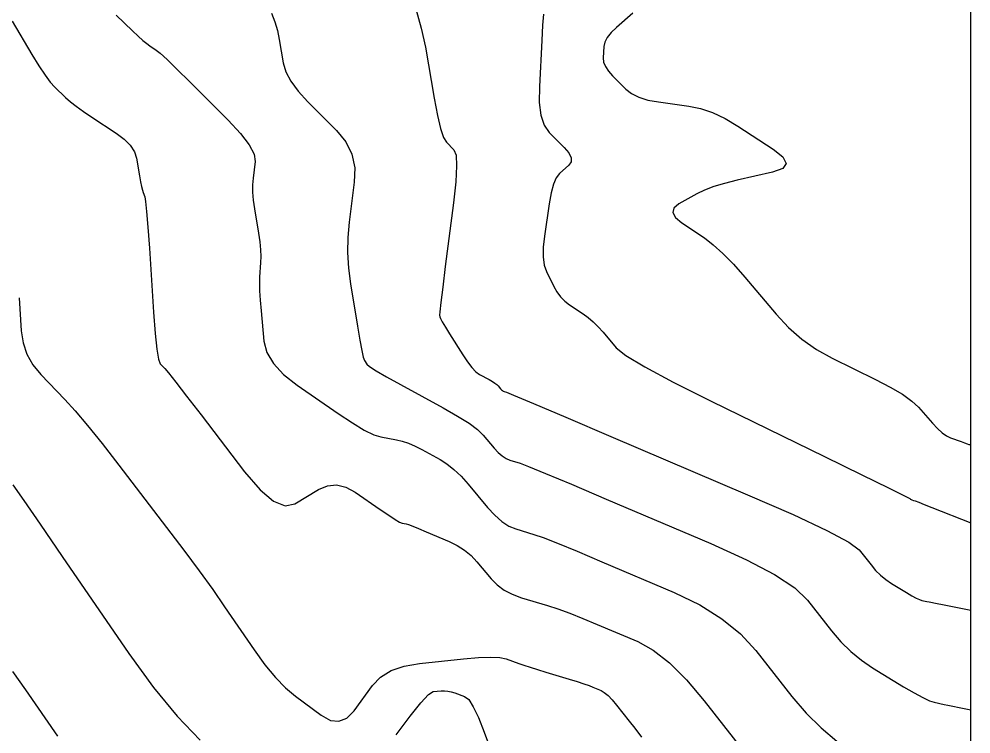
# Model space of a CAD drawing. Extents: x 2082232 to 2083549, y 592624 to 593832.
# Drawn here: x 2083488.5 to 2083549.1, y 593338.5 to 593384 of the extents above; entities that cross this region are included whole.
import ezdxf

# ---------------------------------------------------------------- set-up
doc = ezdxf.new("R2010")
doc.units = 0
for name, color, linetype in [('DT_X_Contour_Major', 7, 'Continuous'), ('DT_X_Contour_Minor', 7, 'Continuous'), ('DT_X_TIN_Hull', 7, 'Continuous')]:
    doc.layers.add(name, color=color, linetype=linetype)

msp = doc.modelspace()

# ---------------------------------------------------------------- linework, layer by layer
at = {"layer": 'DT_X_Contour_Major'}
for points in [[(2083504.553, 593384.403), (2083504.759, 593383.843), (2083504.921, 593383.284), (2083505.039, 593382.725), (2083505.296, 593381.238), (2083505.465, 593380.663), (2083505.783, 593380.057), (2083506.248, 593379.419), (2083506.861, 593378.748), (2083508.692, 593376.917), (2083509.278, 593376.197), (2083509.661, 593375.409), (2083509.842, 593374.553), (2083509.82, 593373.63), (2083509.493, 593371.079), (2083509.406, 593370.116), (2083509.391, 593369.141), (2083509.448, 593368.152), (2083509.577, 593367.15), (2083510.017, 593364.463), (2083510.168, 593363.57), (2083510.292, 593362.906), (2083510.389, 593362.472), (2083510.459, 593362.267), (2083510.608, 593362.026), (2083510.784, 593361.878), (2083511.201, 593361.614), (2083511.858, 593361.233), (2083512.755, 593360.737), (2083515.468, 593359.257), (2083516.391, 593358.733), (2083517.124, 593358.269), (2083517.668, 593357.866), (2083518.023, 593357.524), (2083518.717, 593356.692), (2083518.975, 593356.41), (2083519.229, 593356.188), (2083519.479, 593356.025), (2083519.724, 593355.921), (2083520.374, 593355.725), (2083520.899, 593355.527), (2083521.988, 593355.081), (2083523.641, 593354.387), (2083525.858, 593353.445), (2083532.522, 593350.602), (2083534.78, 593349.577), (2083536.557, 593348.636), (2083537.853, 593347.778), (2083538.666, 593347.004), (2083540.195, 593345.05), (2083540.788, 593344.353), (2083541.422, 593343.727), (2083542.097, 593343.171), (2083542.813, 593342.687), (2083544.776, 593341.49), (2083545.45, 593341.092), (2083546, 593340.793), (2083546.426, 593340.594), (2083546.728, 593340.495), (2083547.368, 593340.366), (2083547.601, 593340.318), (2083547.82, 593340.274), (2083548.024, 593340.232), (2083548.215, 593340.194), (2083549.073, 593340.02)], [(2083488.063, 593342.455), (2083488.896, 593341.297), (2083490.92, 593338.343)]]:
    msp.add_lwpolyline(points, dxfattribs=at)
at = {"layer": 'DT_X_Contour_Minor'}
for points in [[(2083513.729, 593384.669), (2083514.083, 593383.446), (2083514.341, 593382.226), (2083514.902, 593378.975), (2083515.108, 593377.885), (2083515.307, 593377.056), (2083515.498, 593376.486), (2083515.682, 593376.177), (2083516.161, 593375.697), (2083516.294, 593375.351), (2083516.333, 593374.67), (2083516.279, 593373.656), (2083516.131, 593372.308), (2083515.613, 593368.268), (2083515.444, 593366.937), (2083515.325, 593365.974), (2083515.256, 593365.38), (2083515.237, 593365.154), (2083515.256, 593365.044), (2083515.3, 593364.945), (2083515.421, 593364.732), (2083515.617, 593364.404), (2083515.889, 593363.962), (2083516.717, 593362.63), (2083517.017, 593362.177), (2083517.296, 593361.818), (2083517.555, 593361.553), (2083517.793, 593361.382), (2083518.401, 593361.05), (2083518.608, 593360.933), (2083518.773, 593360.829), (2083518.895, 593360.738), (2083518.974, 593360.662), (2083519.13, 593360.475), (2083519.187, 593360.412), (2083519.244, 593360.362), (2083519.3, 593360.325), (2083519.355, 593360.302), (2083519.501, 593360.258), (2083519.957, 593360.07), (2083521.216, 593359.537), (2083523.278, 593358.659), (2083526.143, 593357.438), (2083534.855, 593353.721), (2083537.748, 593352.456), (2083539.896, 593351.449), (2083541.298, 593350.7), (2083541.955, 593350.208), (2083542.71, 593349.243), (2083543.004, 593348.898), (2083543.317, 593348.588), (2083543.651, 593348.314), (2083544.005, 593348.074), (2083544.975, 593347.483), (2083545.309, 593347.285), (2083545.581, 593347.138), (2083545.791, 593347.039), (2083545.94, 593346.991), (2083546.257, 593346.926), (2083546.409, 593346.896), (2083546.914, 593346.793), (2083547.268, 593346.721), (2083549.073, 593346.355)], [(2083488.048, 593383.893), (2083489.298, 593381.766), (2083489.74, 593381.038), (2083490.13, 593380.447), (2083490.468, 593379.994), (2083490.753, 593379.679), (2083491.444, 593379.021), (2083491.743, 593378.758), (2083492.122, 593378.462), (2083492.58, 593378.132), (2083493.118, 593377.769), (2083494.659, 593376.757), (2083495.173, 593376.372), (2083495.561, 593375.977), (2083495.822, 593375.572), (2083495.957, 593375.157), (2083496.148, 593374.037), (2083496.216, 593373.656), (2083496.276, 593373.353), (2083496.329, 593373.128), (2083496.374, 593372.98), (2083496.485, 593372.692), (2083496.534, 593372.406), (2083496.598, 593371.766), (2083496.678, 593370.77), (2083496.773, 593369.419), (2083497.045, 593365.344), (2083497.148, 593363.992), (2083497.253, 593362.994), (2083497.361, 593362.349), (2083497.47, 593362.057), (2083497.764, 593361.751), (2083497.99, 593361.48), (2083498.449, 593360.899), (2083499.14, 593360.006), (2083500.063, 593358.803), (2083502.836, 593355.18), (2083503.816, 593354.033), (2083504.677, 593353.311), (2083505.418, 593353.013), (2083506.04, 593353.139), (2083507.54, 593354.042), (2083508.107, 593354.286), (2083508.685, 593354.342), (2083509.271, 593354.209), (2083509.868, 593353.888), (2083511.471, 593352.78), (2083512.009, 593352.414), (2083512.421, 593352.148), (2083512.706, 593351.981), (2083512.865, 593351.914), (2083513.12, 593351.867), (2083513.271, 593351.823), (2083513.535, 593351.724), (2083513.911, 593351.571), (2083514.398, 593351.364), (2083515.848, 593350.74), (2083516.367, 593350.484), (2083516.835, 593350.184), (2083517.253, 593349.84), (2083517.621, 593349.451), (2083518.534, 593348.356), (2083518.911, 593347.974), (2083519.358, 593347.646), (2083519.875, 593347.375), (2083520.462, 593347.159), (2083522.119, 593346.658), (2083522.783, 593346.442), (2083523.532, 593346.17), (2083524.368, 593345.843), (2083525.288, 593345.46), (2083527.858, 593344.364), (2083528.845, 593343.82), (2083529.879, 593343.01), (2083530.961, 593341.935), (2083532.09, 593340.594), (2083535.164, 593336.665)], [(2083494.657, 593384.26), (2083495.701, 593383.267), (2083496.063, 593382.928), (2083496.366, 593382.657), (2083496.61, 593382.454), (2083496.795, 593382.318), (2083497.208, 593382.046), (2083497.458, 593381.843), (2083497.898, 593381.436), (2083498.527, 593380.827), (2083499.346, 593380.014), (2083501.784, 593377.577), (2083502.577, 593376.728), (2083503.129, 593376.007), (2083503.44, 593375.416), (2083503.509, 593374.953), (2083503.373, 593373.891), (2083503.34, 593373.47), (2083503.344, 593373.003), (2083503.384, 593372.489), (2083503.461, 593371.929), (2083503.716, 593370.374), (2083503.796, 593369.82), (2083503.846, 593369.325), (2083503.866, 593368.889), (2083503.856, 593368.511), (2083503.788, 593367.582), (2083503.774, 593367.187), (2083503.785, 593366.698), (2083503.82, 593366.115), (2083503.88, 593365.437), (2083504.07, 593363.506), (2083504.255, 593362.788), (2083504.668, 593362.081), (2083505.309, 593361.385), (2083506.176, 593360.701), (2083508.794, 593358.893), (2083509.7, 593358.291), (2083510.453, 593357.841), (2083511.054, 593357.544), (2083511.502, 593357.4), (2083512.495, 593357.217), (2083512.875, 593357.127), (2083513.272, 593356.995), (2083513.684, 593356.821), (2083514.112, 593356.604), (2083515.276, 593355.97), (2083515.715, 593355.693), (2083516.161, 593355.336), (2083516.613, 593354.901), (2083517.072, 593354.387), (2083518.304, 593352.91), (2083518.762, 593352.409), (2083519.213, 593352.013), (2083519.657, 593351.724), (2083520.093, 593351.54), (2083521.246, 593351.191), (2083521.841, 593350.985), (2083522.76, 593350.626), (2083524.004, 593350.115), (2083525.573, 593349.452), (2083530.19, 593347.483), (2083531.813, 593346.698), (2083533.218, 593345.823), (2083534.407, 593344.857), (2083535.378, 593343.799), (2083537.679, 593340.858), (2083538.573, 593339.808), (2083539.528, 593338.865), (2083540.544, 593338.029)], [(2083521.864, 593384.34), (2083521.803, 593383.629), (2083521.746, 593382.659), (2083521.598, 593379.724), (2083521.595, 593378.716), (2083521.697, 593377.892), (2083521.903, 593377.253), (2083522.214, 593376.798), (2083523.183, 593375.831), (2083523.473, 593375.489), (2083523.617, 593375.189), (2083523.616, 593374.929), (2083523.469, 593374.71), (2083522.881, 593374.181), (2083522.674, 593373.911), (2083522.495, 593373.499), (2083522.343, 593372.945), (2083522.218, 593372.247), (2083521.922, 593370.198), (2083521.847, 593369.48), (2083521.844, 593368.865), (2083521.913, 593368.351), (2083522.054, 593367.939), (2083522.526, 593366.977), (2083522.721, 593366.634), (2083522.953, 593366.327), (2083523.221, 593366.055), (2083523.526, 593365.82), (2083524.388, 593365.239), (2083524.71, 593365.003), (2083525.029, 593364.728), (2083525.344, 593364.416), (2083525.657, 593364.066), (2083526.487, 593363.083), (2083527.097, 593362.594), (2083528.308, 593361.865), (2083530.117, 593360.896), (2083532.527, 593359.688), (2083539.75, 593356.145), (2083542.121, 593354.981), (2083543.817, 593354.148), (2083544.837, 593353.644), (2083545.182, 593353.471), (2083545.201, 593353.449), (2083545.213, 593353.44), (2083545.234, 593353.429), (2083545.263, 593353.417), (2083545.301, 593353.402), (2083545.415, 593353.362), (2083545.519, 593353.323), (2083545.746, 593353.235), (2083546.097, 593353.098), (2083546.572, 593352.912), (2083549.073, 593351.931)], [(2083527.557, 593384.392), (2083526.511, 593383.49), (2083526.166, 593383.16), (2083525.916, 593382.848), (2083525.761, 593382.553), (2083525.7, 593382.275), (2083525.664, 593381.559), (2083525.691, 593381.285), (2083525.801, 593380.999), (2083525.992, 593380.702), (2083526.265, 593380.395), (2083527.103, 593379.559), (2083527.468, 593379.273), (2083527.937, 593379.041), (2083528.508, 593378.863), (2083529.182, 593378.739), (2083531.116, 593378.481), (2083531.855, 593378.328), (2083532.623, 593378.063), (2083533.418, 593377.685), (2083534.241, 593377.194), (2083536.473, 593375.736), (2083537.099, 593375.234), (2083537.303, 593374.821), (2083537.087, 593374.496), (2083536.448, 593374.261), (2083534.184, 593373.753), (2083533.387, 593373.555), (2083532.695, 593373.345), (2083532.106, 593373.122), (2083531.622, 593372.887), (2083530.47, 593372.241), (2083530.159, 593371.984), (2083530.089, 593371.697), (2083530.261, 593371.381), (2083530.675, 593371.036), (2083532.102, 593370.075), (2083532.663, 593369.649), (2083533.279, 593369.091), (2083533.947, 593368.401), (2083534.669, 593367.579), (2083536.666, 593365.212), (2083537.45, 593364.372), (2083538.306, 593363.627), (2083539.234, 593362.977), (2083540.233, 593362.422), (2083542.993, 593361.068), (2083543.94, 593360.576), (2083544.712, 593360.116), (2083545.307, 593359.688), (2083545.728, 593359.291), (2083546.614, 593358.276), (2083546.936, 593357.931), (2083547.237, 593357.66), (2083547.518, 593357.462), (2083547.779, 593357.337), (2083548.447, 593357.101), (2083548.668, 593357.023), (2083548.832, 593356.965), (2083548.937, 593356.927), (2083548.985, 593356.911), (2083549.073, 593356.88)], [(2083488.475, 593366.272), (2083488.616, 593364.161), (2083488.734, 593363.393), (2083488.983, 593362.673), (2083489.361, 593362.002), (2083489.87, 593361.379), (2083491.4, 593359.783), (2083492.045, 593359.072), (2083492.831, 593358.139), (2083493.76, 593356.982), (2083494.83, 593355.602), (2083497.874, 593351.624), (2083498.96, 593350.191), (2083499.938, 593348.873), (2083500.805, 593347.672), (2083501.564, 593346.587), (2083503.44, 593343.848), (2083504.132, 593342.892), (2083504.801, 593342.08), (2083505.448, 593341.41), (2083506.071, 593340.883), (2083507.703, 593339.669), (2083508.293, 593339.346), (2083508.84, 593339.286), (2083509.344, 593339.49), (2083509.804, 593339.958), (2083510.974, 593341.557), (2083511.49, 593342.096), (2083512.159, 593342.512), (2083512.983, 593342.805), (2083513.96, 593342.975), (2083516.77, 593343.267), (2083517.73, 593343.349), (2083518.502, 593343.376), (2083519.086, 593343.35), (2083519.481, 593343.268), (2083520.286, 593342.978), (2083520.619, 593342.862), (2083521.017, 593342.73), (2083521.479, 593342.584), (2083522.006, 593342.423), (2083523.495, 593341.972), (2083524.008, 593341.814), (2083524.43, 593341.677), (2083524.762, 593341.561), (2083525.003, 593341.467), (2083525.525, 593341.244), (2083525.734, 593341.123), (2083525.969, 593340.927), (2083526.23, 593340.656), (2083526.517, 593340.31), (2083527.318, 593339.286), (2083527.666, 593338.842), (2083528.107, 593338.279)], [(2083488.09, 593354.339), (2083488.774, 593353.355), (2083489.82, 593351.836), (2083491.228, 593349.784), (2083495.465, 593343.599), (2083497.028, 593341.441), (2083498.539, 593339.606), (2083499.998, 593338.094)], [(2083512.478, 593338.427), (2083513.369, 593339.614), (2083514.06, 593340.468), (2083514.551, 593340.989), (2083514.843, 593341.175), (2083515.356, 593341.229), (2083515.553, 593341.235), (2083515.762, 593341.216), (2083515.982, 593341.17), (2083516.213, 593341.098), (2083516.844, 593340.87), (2083517.1, 593340.664), (2083517.393, 593340.218), (2083517.724, 593339.531), (2083518.093, 593338.603), (2083519.128, 593335.807)]]:
    msp.add_lwpolyline(points, dxfattribs=at)
at = {"layer": 'DT_X_TIN_Hull'}
msp.add_lwpolyline([(2083549.073, 593334.286), (2083549.073, 593347.615), (2083549.073, 593353.22), (2083549.073, 593360.268), (2083549.073, 593360.62), (2083549.073, 593360.899), (2083549.073, 593366.457), (2083549.073, 593378.646), (2083549.073, 593381.394), (2083549.073, 593387.842), (2083549.073, 593390.512), (2083549.073, 593391.694), (2083549.073, 593396.531), (2083549.073, 593399.806), (2083549.073, 593403.478), (2083549.073, 593406.057), (2083549.073, 593413.365), (2083549.073, 593424.983), (2083549.073, 593425.496), (2083549.073, 593425.751), (2083549.073, 593428.029), (2083549.073, 593431.878), (2083549.073, 593435.065)], dxfattribs=at)

doc.saveas('drawing.dxf')
